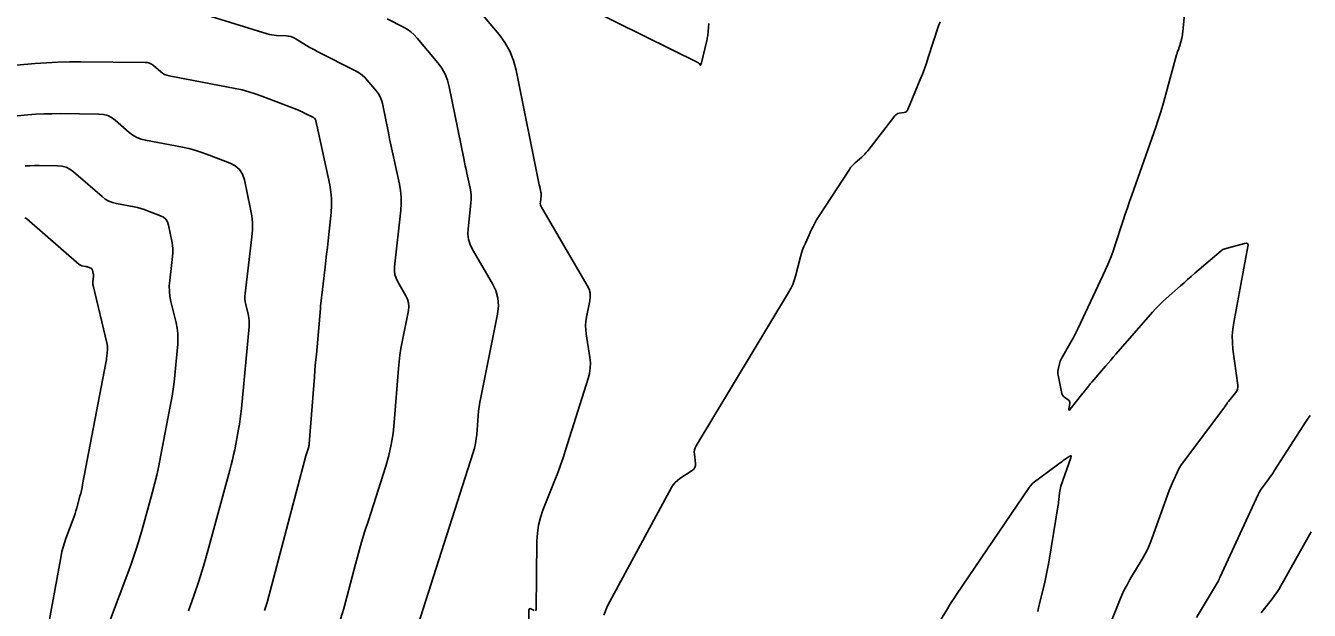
# Model space of a CAD drawing. Extents: x 658976 to 668721, y 639543 to 647196.
# Drawn here: x 662499.7 to 662592.9, y 642331.3 to 642373.8 of the extents above; entities that cross this region are included whole.
import ezdxf

# ---------------------------------------------------------------- set-up
doc = ezdxf.new("R2010")
doc.units = 0
doc.layers.add('Ex_Major Contours', color=7, linetype='Continuous')
doc.layers.add('Ex_Minor Contours', color=7, linetype='Continuous')

msp = doc.modelspace()

# ---------------------------------------------------------------- linework, layer by layer
at = {"layer": 'Ex_Major Contours'}
for points in [[(662531.378, 642376.294), (662534.031, 642373.112), (662534.462, 642372.528), (662534.811, 642371.904), (662535.079, 642371.241), (662535.266, 642370.539), (662536.954, 642362.191), (662536.967, 642362.125), (662536.981, 642362.059), (662536.995, 642361.994), (662537.009, 642361.928), (662537.066, 642361.666), (662537.078, 642361.6), (662537.084, 642361.534), (662537.085, 642361.467), (662537.08, 642361.401), (662537.031, 642360.947), (662537.027, 642360.851), (662537.039, 642360.758), (662537.066, 642360.668), (662537.109, 642360.581), (662540.435, 642354.896), (662540.562, 642354.629), (662540.636, 642354.352), (662540.657, 642354.067), (662540.623, 642353.773), (662540.385, 642352.578), (662540.338, 642352.279), (662540.318, 642351.979), (662540.324, 642351.679), (662540.357, 642351.378), (662540.622, 642349.651), (662540.659, 642349.264), (662540.652, 642348.881), (662540.6, 642348.502), (662540.504, 642348.125), (662538.859, 642342.938), (662538.679, 642342.384), (662538.488, 642341.834), (662538.288, 642341.288), (662538.079, 642340.744), (662537.222, 642338.579), (662537.034, 642338.032), (662536.897, 642337.475), (662536.812, 642336.908), (662536.779, 642336.331), (662536.716, 642331.365), (662536.707, 642331.307), (662536.682, 642331.274)], [(662541.631, 642330.941), (662541.897, 642331.633), (662546.553, 642340.211), (662546.674, 642340.405), (662546.816, 642340.58), (662546.978, 642340.737), (662547.161, 642340.874), (662548.047, 642341.459), (662548.165, 642341.559), (662548.244, 642341.678), (662548.285, 642341.815), (662548.286, 642341.97), (662548.213, 642342.628), (662548.207, 642342.79), (662548.228, 642342.945), (662548.274, 642343.096), (662548.347, 642343.24), (662555.054, 642354.376), (662555.213, 642354.662), (662555.35, 642354.958), (662555.465, 642355.262), (662555.558, 642355.576), (662555.919, 642356.97), (662555.991, 642357.227), (662556.074, 642357.479), (662556.168, 642357.728), (662556.273, 642357.973), (662556.713, 642358.944), (662556.828, 642359.185), (662556.951, 642359.421), (662557.084, 642359.651), (662557.225, 642359.877), (662559.469, 642363.323), (662559.559, 642363.452), (662559.658, 642363.573), (662559.766, 642363.687), (662559.882, 642363.793), (662560.362, 642364.204), (662560.479, 642364.31), (662560.591, 642364.421), (662560.696, 642364.537), (662560.795, 642364.66), (662562.772, 642367.222), (662562.834, 642367.289), (662562.906, 642367.341), (662562.987, 642367.378), (662563.076, 642367.4), (662563.453, 642367.455), (662563.54, 642367.478), (662563.612, 642367.52), (662563.67, 642367.58), (662563.713, 642367.659), (662564.61, 642369.843), (662564.768, 642370.238), (662564.918, 642370.635), (662565.061, 642371.035), (662565.197, 642371.438), (662565.949, 642373.746), (662566.048, 642374.041)], [(662499.637, 642363.573), (662499.97, 642363.591), (662500.303, 642363.599), (662500.636, 642363.6), (662501.969, 642363.587), (662502.293, 642363.557), (662502.595, 642363.473), (662502.878, 642363.335), (662503.14, 642363.143), (662505.208, 642361.349), (662505.444, 642361.17), (662505.697, 642361.025), (662505.967, 642360.916), (662506.254, 642360.842), (662507.531, 642360.599), (662507.778, 642360.546), (662508.023, 642360.483), (662508.264, 642360.408), (662508.502, 642360.322), (662509.448, 642359.958), (662509.662, 642359.847), (662509.829, 642359.697), (662509.951, 642359.508), (662510.027, 642359.28), (662510.277, 642358.106), (662510.325, 642357.827), (662510.35, 642357.547), (662510.351, 642357.266), (662510.329, 642356.984), (662510.12, 642355.24), (662510.091, 642354.857), (662510.097, 642354.475), (662510.137, 642354.095), (662510.211, 642353.717), (662510.587, 642352.17), (662510.664, 642351.785), (662510.709, 642351.398), (662510.721, 642351.009), (662510.7, 642350.617), (662510.49, 642348.369), (662510.437, 642347.864), (662510.372, 642347.361), (662510.295, 642346.86), (662510.206, 642346.36), (662509.461, 642342.449), (662509.327, 642341.782), (662509.18, 642341.118), (662509.019, 642340.458), (662508.846, 642339.8), (662508.125, 642337.177), (662507.937, 642336.523), (662507.736, 642335.874), (662507.519, 642335.23), (662507.288, 642334.59), (662505.602, 642330.075)], [(662573.139, 642331.202), (662573.196, 642331.485), (662573.261, 642331.767), (662573.652, 642333.348), (662573.737, 642333.706), (662573.814, 642334.066), (662573.884, 642334.427), (662573.947, 642334.789), (662574.605, 642338.809), (662574.625, 642338.935), (662574.642, 642339.062), (662574.657, 642339.188), (662574.671, 642339.315), (662574.72, 642339.823), (662574.736, 642339.949), (662574.759, 642340.074), (662574.79, 642340.197), (662574.828, 642340.318), (662575.549, 642342.379), (662575.573, 642342.478), (662575.56, 642342.527), (662575.509, 642342.526), (662575.421, 642342.475), (662574.993, 642342.168), (662574.886, 642342.092), (662574.779, 642342.014), (662574.673, 642341.937), (662574.567, 642341.859), (662572.822, 642340.566), (662572.797, 642340.546), (662572.773, 642340.524), (662572.75, 642340.501), (662572.729, 642340.476), (662572.615, 642340.333), (662572.592, 642340.304), (662572.561, 642340.265), (662572.553, 642340.255), (662572.546, 642340.245), (662572.539, 642340.235), (662572.532, 642340.224), (662567.25, 642332.447), (662567.078, 642332.191), (662566.91, 642331.934), (662566.745, 642331.675), (662566.582, 642331.413), (662562.259, 642324.36)], [(662536.586, 642331.284), (662536.33, 642331.404), (662536.274, 642331.421), (662536.234, 642331.413), (662536.21, 642331.38), (662536.201, 642331.322), (662536.179, 642327.799)]]:
    msp.add_lwpolyline(points, dxfattribs=at)
at = {"layer": 'Ex_Minor Contours'}
for points in [[(662578.063, 642329.444), (662579.076, 642331.993), (662579.243, 642332.39), (662579.426, 642332.779), (662579.624, 642333.161), (662579.837, 642333.535), (662580.723, 642335.015), (662580.935, 642335.39), (662581.128, 642335.773), (662581.302, 642336.166), (662581.457, 642336.568), (662582.687, 642339.997), (662582.752, 642340.172), (662582.821, 642340.346), (662582.893, 642340.518), (662582.97, 642340.689), (662583.284, 642341.368), (662583.367, 642341.535), (662583.459, 642341.697), (662583.558, 642341.854), (662583.666, 642342.006), (662586.639, 642345.961), (662586.669, 642346.002), (662586.699, 642346.044), (662586.728, 642346.086), (662586.756, 642346.129), (662586.866, 642346.301), (662586.895, 642346.344), (662586.924, 642346.386), (662586.955, 642346.426), (662586.987, 642346.466), (662587.512, 642347.103), (662587.596, 642347.227), (662587.65, 642347.359), (662587.674, 642347.5), (662587.668, 642347.649), (662587.317, 642350.263), (662587.271, 642350.749), (662587.265, 642351.235), (662587.297, 642351.719), (662587.369, 642352.202), (662588.407, 642357.71), (662588.414, 642357.846), (662588.374, 642357.931), (662588.286, 642357.964), (662588.151, 642357.946), (662586.73, 642357.555), (662586.654, 642357.53), (662586.582, 642357.497), (662586.515, 642357.456), (662586.451, 642357.407), (662584.549, 642355.774), (662584.286, 642355.547), (662584.024, 642355.32), (662583.762, 642355.092), (662583.502, 642354.863), (662582.46, 642353.945), (662582.204, 642353.712), (662581.956, 642353.47), (662581.716, 642353.221), (662581.484, 642352.963), (662578.813, 642349.892), (662578.627, 642349.678), (662578.441, 642349.464), (662578.256, 642349.249), (662578.07, 642349.035), (662577.071, 642347.877), (662577.015, 642347.811), (662576.96, 642347.746), (662576.906, 642347.679), (662576.852, 642347.612), (662576.639, 642347.344), (662576.585, 642347.276), (662576.532, 642347.209), (662576.478, 642347.142), (662576.425, 642347.075), (662575.493, 642345.897), (662575.445, 642345.845), (662575.415, 642345.834), (662575.403, 642345.864), (662575.409, 642345.935), (662575.473, 642346.312), (662575.477, 642346.393), (662575.46, 642346.465), (662575.421, 642346.529), (662575.36, 642346.583), (662575.075, 642346.784), (662575.011, 642346.838), (662574.96, 642346.902), (662574.922, 642346.974), (662574.898, 642347.055), (662574.625, 642348.369), (662574.609, 642348.472), (662574.604, 642348.575), (662574.61, 642348.678), (662574.628, 642348.781), (662574.72, 642349.191), (662574.746, 642349.292), (662574.78, 642349.391), (662574.821, 642349.486), (662574.87, 642349.579), (662575.576, 642350.821), (662575.709, 642351.06), (662575.836, 642351.301), (662575.959, 642351.545), (662576.077, 642351.791), (662578.033, 642355.978), (662578.231, 642356.419), (662578.415, 642356.865), (662578.586, 642357.316), (662578.744, 642357.773), (662579.349, 642359.61), (662579.501, 642360.069), (662579.656, 642360.528), (662579.812, 642360.985), (662579.972, 642361.442), (662581.705, 642366.379), (662581.885, 642366.908), (662582.056, 642367.439), (662582.218, 642367.974), (662582.37, 642368.511), (662583.222, 642371.63), (662583.239, 642371.688), (662583.256, 642371.745), (662583.275, 642371.801), (662583.295, 642371.857), (662583.377, 642372.081), (662583.397, 642372.137), (662583.415, 642372.194), (662583.433, 642372.251), (662583.448, 642372.308), (662583.595, 642372.861), (662583.622, 642372.972), (662583.645, 642373.085), (662583.663, 642373.198), (662583.676, 642373.312), (662584.305, 642380.085)], [(662512.498, 642374.627), (662517.196, 642373.167), (662517.364, 642373.121), (662517.535, 642373.086), (662517.707, 642373.062), (662517.882, 642373.05), (662518.583, 642373.022), (662518.756, 642373.005), (662518.921, 642372.966), (662519.08, 642372.906), (662519.233, 642372.824), (662520.052, 642372.32), (662520.239, 642372.207), (662520.429, 642372.098), (662520.621, 642371.993), (662520.815, 642371.893), (662523.667, 642370.447), (662523.891, 642370.319), (662524.099, 642370.17), (662524.291, 642370.001), (662524.466, 642369.811), (662525.133, 642369.011), (662525.286, 642368.804), (662525.409, 642368.583), (662525.504, 642368.348), (662525.57, 642368.1), (662526, 642365.976), (662526.089, 642365.537), (662526.18, 642365.099), (662526.273, 642364.66), (662526.368, 642364.222), (662526.794, 642362.259), (662526.878, 642361.785), (662526.922, 642361.309), (662526.928, 642360.831), (662526.895, 642360.351), (662526.446, 642356.247), (662526.437, 642355.961), (662526.472, 642355.684), (662526.553, 642355.417), (662526.678, 642355.16), (662527.269, 642354.15), (662527.392, 642353.893), (662527.462, 642353.627), (662527.482, 642353.353), (662527.45, 642353.07), (662526.994, 642350.788), (662526.906, 642350.311), (662526.832, 642349.832), (662526.773, 642349.351), (662526.729, 642348.868), (662526.425, 642344.949), (662526.339, 642344.139), (662526.206, 642343.339), (662526.026, 642342.547), (662525.801, 642341.764), (662524.541, 642337.831), (662524.293, 642337.04), (662524.056, 642336.246), (662523.828, 642335.449), (662523.611, 642334.649), (662522.762, 642331.442), (662522.53, 642330.647)], [(662549.262, 642373.905), (662549.178, 642373.046), (662549.167, 642372.953), (662549.153, 642372.861), (662549.136, 642372.769), (662549.115, 642372.677), (662548.724, 642371.059), (662548.72, 642371.045), (662548.717, 642371.031), (662548.713, 642371.016), (662548.709, 642371.002), (662548.689, 642370.929), (662548.687, 642370.923), (662548.685, 642370.916), (662548.682, 642370.91), (662548.68, 642370.904), (662548.669, 642370.879), (662548.666, 642370.874), (662548.663, 642370.873), (662548.659, 642370.874), (662548.655, 642370.878), (662548.55, 642371.013), (662548.53, 642371.036), (662548.508, 642371.057), (662548.484, 642371.074), (662548.457, 642371.089), (662540.621, 642374.967)], [(662525.912, 642374.247), (662527.082, 642373.654), (662527.365, 642373.493), (662527.626, 642373.306), (662527.867, 642373.093), (662528.088, 642372.854), (662529.582, 642371.061), (662529.874, 642370.666), (662530.11, 642370.243), (662530.292, 642369.795), (662530.418, 642369.319), (662531.47, 642364.119), (662531.525, 642363.849), (662531.581, 642363.579), (662531.638, 642363.309), (662531.696, 642363.04), (662531.93, 642361.962), (662531.978, 642361.692), (662532.003, 642361.421), (662532.006, 642361.149), (662531.987, 642360.876), (662531.784, 642359.012), (662531.771, 642358.617), (662531.82, 642358.235), (662531.931, 642357.866), (662532.104, 642357.51), (662533.539, 642355.058), (662533.793, 642354.523), (662533.941, 642353.972), (662533.981, 642353.402), (662533.915, 642352.814), (662532.703, 642346.752), (662532.642, 642346.421), (662532.591, 642346.089), (662532.55, 642345.755), (662532.519, 642345.42), (662532.415, 642344.077), (662532.379, 642343.743), (662532.325, 642343.413), (662532.251, 642343.087), (662532.158, 642342.765), (662528.135, 642330.203)], [(662495.442, 642370.57), (662500.345, 642371.005), (662501.176, 642371.068), (662502.008, 642371.111), (662502.841, 642371.133), (662503.675, 642371.135), (662508.331, 642371.088), (662508.5, 642371.073), (662508.657, 642371.029), (662508.804, 642370.957), (662508.941, 642370.857), (662509.466, 642370.402), (662509.602, 642370.298), (662509.748, 642370.215), (662509.904, 642370.152), (662510.07, 642370.109), (662514.882, 642369.193), (662515.372, 642369.089), (662515.855, 642368.963), (662516.332, 642368.815), (662516.803, 642368.646), (662519.352, 642367.665), (662519.48, 642367.613), (662519.607, 642367.559), (662519.732, 642367.501), (662519.856, 642367.44), (662520.556, 642367.086), (662520.575, 642367.074), (662520.594, 642367.061), (662520.61, 642367.047), (662520.626, 642367.03), (662520.684, 642366.96), (662520.697, 642366.942), (662520.708, 642366.922), (662520.717, 642366.902), (662520.722, 642366.88), (662520.76, 642366.694), (662520.768, 642366.656), (662520.776, 642366.617), (662520.784, 642366.579), (662520.792, 642366.54), (662521.737, 642362.193), (662521.825, 642361.697), (662521.871, 642361.198), (662521.877, 642360.697), (662521.842, 642360.195), (662521.616, 642358.128), (662521.564, 642357.65), (662521.509, 642357.172), (662521.454, 642356.694), (662521.398, 642356.216), (662521.058, 642353.377), (662521.057, 642353.363), (662521.057, 642353.349), (662521.058, 642353.335), (662521.061, 642353.322), (662521.074, 642353.268), (662521.077, 642353.254), (662521.079, 642353.241), (662521.079, 642353.227), (662521.078, 642353.213), (662520.767, 642349.884), (662520.716, 642349.325), (662520.667, 642348.765), (662520.621, 642348.205), (662520.576, 642347.645), (662520.246, 642343.386), (662520.238, 642343.311), (662520.226, 642343.236), (662520.209, 642343.163), (662520.188, 642343.09), (662520.096, 642342.801), (662520.073, 642342.729), (662520.052, 642342.656), (662520.031, 642342.584), (662520.011, 642342.51), (662517.192, 642331.866), (662517.107, 642331.574), (662517.008, 642331.287)], [(662496.934, 642367.02), (662499.825, 642367.276), (662500.407, 642367.321), (662500.989, 642367.351), (662501.572, 642367.366), (662502.155, 642367.368), (662504.983, 642367.339), (662505.31, 642367.309), (662505.616, 642367.224), (662505.902, 642367.084), (662506.167, 642366.891), (662507.186, 642366.007), (662507.45, 642365.805), (662507.734, 642365.644), (662508.037, 642365.521), (662508.358, 642365.438), (662511.053, 642364.926), (662511.498, 642364.831), (662511.937, 642364.716), (662512.37, 642364.582), (662512.798, 642364.428), (662514.499, 642363.773), (662514.883, 642363.574), (662515.185, 642363.305), (662515.403, 642362.965), (662515.54, 642362.554), (662515.99, 642360.444), (662516.076, 642359.943), (662516.12, 642359.44), (662516.122, 642358.935), (662516.082, 642358.428), (662515.59, 642354.315), (662515.574, 642354.113), (662515.577, 642353.912), (662515.598, 642353.712), (662515.638, 642353.513), (662515.831, 642352.719), (662515.871, 642352.52), (662515.894, 642352.319), (662515.9, 642352.118), (662515.889, 642351.915), (662515.332, 642345.951), (662515.293, 642345.574), (662515.244, 642345.199), (662515.187, 642344.825), (662515.12, 642344.452), (662514.837, 642342.963), (662514.762, 642342.592), (662514.68, 642342.222), (662514.591, 642341.854), (662514.494, 642341.488), (662512.88, 642335.612), (662512.565, 642334.514), (662512.226, 642333.425), (662511.863, 642332.343), (662511.475, 642331.27)], [(662499.605, 642359.801), (662499.675, 642359.767), (662499.741, 642359.719), (662503.538, 642356.425), (662503.586, 642356.388), (662503.637, 642356.359), (662503.692, 642356.337), (662503.75, 642356.322), (662504.009, 642356.273), (662504.059, 642356.262), (662504.108, 642356.249), (662504.157, 642356.234), (662504.205, 642356.217), (662504.397, 642356.143), (662504.44, 642356.121), (662504.474, 642356.09), (662504.499, 642356.052), (662504.514, 642356.006), (662504.565, 642355.768), (662504.575, 642355.711), (662504.58, 642355.655), (662504.58, 642355.598), (662504.575, 642355.541), (662504.533, 642355.187), (662504.527, 642355.11), (662504.528, 642355.032), (662504.536, 642354.955), (662504.551, 642354.879), (662505.563, 642350.719), (662505.586, 642350.601), (662505.6, 642350.482), (662505.604, 642350.363), (662505.598, 642350.243), (662505.553, 642349.76), (662505.54, 642349.64), (662505.524, 642349.52), (662505.506, 642349.401), (662505.485, 642349.282), (662503.799, 642340.435), (662503.756, 642340.221), (662503.709, 642340.007), (662503.657, 642339.795), (662503.601, 642339.584), (662503.37, 642338.742), (662503.31, 642338.532), (662503.245, 642338.323), (662503.176, 642338.117), (662503.101, 642337.911), (662502.576, 642336.504), (662502.47, 642336.2), (662502.377, 642335.891), (662502.299, 642335.579), (662502.234, 642335.263), (662500.207, 642324.16)], [(662584.673, 642330.788), (662586.264, 642333.447), (662586.277, 642333.47), (662586.289, 642333.493), (662586.299, 642333.517), (662586.309, 642333.541), (662586.344, 642333.64), (662586.353, 642333.664), (662586.363, 642333.688), (662586.373, 642333.712), (662586.383, 642333.736), (662589.149, 642339.707), (662589.226, 642339.863), (662589.311, 642340.014), (662589.404, 642340.16), (662589.504, 642340.301), (662589.923, 642340.858), (662590.026, 642340.998), (662590.127, 642341.14), (662590.225, 642341.284), (662590.32, 642341.43), (662592.636, 642345.034), (662592.777, 642345.247), (662592.924, 642345.456)], [(662589.358, 642331.111), (662589.521, 642331.322), (662590.183, 642332.158), (662590.344, 642332.37), (662590.497, 642332.587), (662590.641, 642332.811), (662590.775, 642333.04), (662592.999, 642337.001)]]:
    msp.add_lwpolyline(points, dxfattribs=at)

doc.saveas('drawing.dxf')
